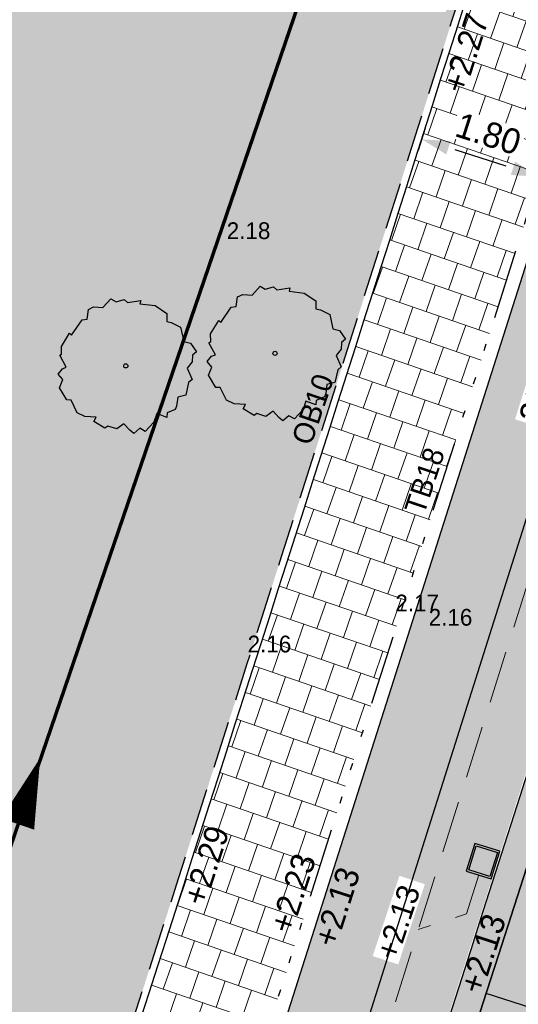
# Model space of a CAD drawing. Header units: metres. Extents: x 134157 to 138734, y 451157 to 455772.
# Tile 907 of 1056: x 136743 to 136750, y 454331 to 454345. Entities that reach past the tile are written whole.
import ezdxf

# ---------------------------------------------------------------- set-up
doc = ezdxf.new("R2010")
doc.units = ezdxf.units.M
doc.linetypes.add('HIDDEN__G5', pattern=[1.125, 0.75, -0.375])
doc.linetypes.add('TR18X20__G2', pattern=[2.5999999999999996, 1, -0.4, 0, -0.4, 0, -0.4, 0, -0.4])
doc.layers.add('-DR-alg-hulplijnen kantverharding asflast nieuwe fietsstraat', color=7, linetype='Continuous', true_color=0xff9429, plot=False)
for name, color, linetype in [('-DR-bs-rio-DWA Jutfaseweg', 253, 'Continuous'), ('-DR-bs-txt-hoogtemaat', 253, 'Continuous'), ('-DR-nw-gr-solitaire heester', 96, 'Continuous'), ('-DR-nw-maatvoering', 3, 'Continuous'), ('-DR-nw-rio-straatkolk parkeervak', 1, 'Continuous'), ('-DR-nw-txt-hoogtemaat', 2, 'Continuous'), ('-DR-nw-vh-band 10x20 ob', 2, 'HIDDEN__G5'), ('-DR-nw-vh-band 18-20x25', 2, 'TR18X20__G2'), ('-DR-nw-vh-kantverharding', 3, 'Continuous'), ('-DR-nw-vh-scheiding verhardingen', 1, 'Continuous'), ('-DR-nw-vh-txt-kantopsluitingen', 2, 'Continuous')]:
    doc.layers.add(name, color=color, linetype=linetype)
doc.layers.add('-DR-nw-gr-arc-beplanting grote vakken', color=7, linetype='Continuous', true_color=0xabceb2)
doc.layers.add('-DR-nw-gr-arc-gras', color=7, linetype='Continuous', true_color=0xb5d5a4)
for name, color, linetype, lineweight in [('-DR-nw-mk-taludmarkering', 252, 'Continuous', 0), ('-DR-nw-rio-HWA 125', 170, 'HIDDEN__G5', 13), ('-DR-nw-vh-arc-tegels 300x300x45', 253, 'Continuous', 9)]:
    doc.layers.add(name, color=color, linetype=linetype, lineweight=lineweight)
for name, color, linetype, lineweight, true_color in [('-DR-nw-vh-arc-asfalt fietsstraat rood', 7, 'Continuous', 9, 0xdfbfc7), ('-DR-nw-vh-arc-sbs df Drainflow', 7, 'Continuous', 9, 0xb9747c), ('-DR-nw-vh-arc-sbs kf bruinrood rabat halfsteens', 7, 'Continuous', 9, 0xb88485)]:
    doc.layers.add(name, color=color, linetype=linetype, lineweight=lineweight, true_color=true_color)
doc.styles.add('Drong', font='txt', dxfattribs={"height": 1.8})
doc.dimstyles.new('Drong', dxfattribs={"dimtxt": 1.8, "dimasz": 2.5, "dimexe": 0, "dimexo": 0, "dimgap": 0.9, "dimtad": 1, "dimzin": 0, "dimdsep": 46, "dimtxsty": 'Drong', "dimblk": 'dimblk-wit', "dimcen": 0, "dimse1": 1, "dimse2": 1, "dimclrd": 256, "dimclre": 1, "dimclrt": 7, "dimadec": 0, "dimazin": 0, "dimtfac": 1, "dimtmove": 0, "dimatfit": 3, "dimfxl": 1, "dimtolj": 1, "dimtzin": 0, "dimarcsym": 0})
pattern_1 = [(115.3356253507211, (136419.7180158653, 453326.2367068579), (-0.2236810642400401, -0.1059037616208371), [0.06, -0.187485]), (205.3356253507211, (136419.7180158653, 453326.2367068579), (0.1059037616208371, -0.22368106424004), [0.06, -0.187485])]

# ---------------------------------------------------------------- blocks, each defined once
blk = doc.blocks.new('dimblk-wit')
at = {"color": 7}
blk.add_line((2.842170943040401e-14, -0.3333333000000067), (-2.842170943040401e-14, 0.3333333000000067), dxfattribs=at)
blk.add_solid([(0, 0), (-0.7999999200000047, 0.1999999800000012), (-0.7999999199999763, -0.1999999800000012)], dxfattribs=at)
blk = doc.blocks.new('*D278')
at = {"layer": '-DR-nw-maatvoering', "lineweight": -2, "transparency": 16777216}
blk.add_line((136749.6225569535, 454342.6560349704), (136748.8888866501, 454342.8895063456), dxfattribs=at)
at = {"layer": 'Defpoints', "color": 0, "transparency": 16777216}
for p in [(136748.4124295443, 454343.0411263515), (136748.1814291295, 454342.3152208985), (136749.867902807, 454341.7781612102)]:
    blk.add_point(p, dxfattribs=at)
at = {"layer": '-DR-nw-maatvoering', "lineweight": -2, "transparency": 16777216, "xscale": 0.5, "yscale": 0.5, "zscale": 0.5}
for p, rotation in [((136748.4124295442, 454343.0411263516), 162.3476899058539), ((136750.0990140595, 454342.5044149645), 342.3476899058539)]:
    blk.add_blockref('dimblk-wit', p, dxfattribs=dict(at, rotation=rotation))
at = {"layer": '-DR-nw-maatvoering', "color": 7, "transparency": 16777216, "insert": (136749.3660078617, 454343.1193382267), "char_height": 0.36, "attachment_point": 5, "rotation": 342.34768990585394, "style": 'Drong', "bg_fill": 3, "box_fill_scale": 1.1, "bg_fill_color": 256, "bg_fill_true_color": 13158600, "bg_fill_transparency": 0}
blk.add_mtext('\\A1;1.80', dxfattribs=at)
blk = doc.blocks.new('*D480')
at = {"layer": '-DR-nw-maatvoering', "lineweight": -2, "transparency": 16777216}
blk.add_line((136745.6634949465, 454324.1625863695), (136755.3276601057, 454354.7677697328), dxfattribs=at)
at = {"layer": 'Defpoints', "color": 0, "transparency": 16777216}
for p in [(136755.4782168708, 454355.2445638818), (136756.1101057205, 454355.0450330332), (136746.0647845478, 454323.5115362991)]:
    blk.add_point(p, dxfattribs=at)
at = {"layer": '-DR-nw-maatvoering', "lineweight": -2, "transparency": 16777216, "xscale": 0.5, "yscale": 0.5, "zscale": 0.5}
for p, rotation in [((136755.4782168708, 454355.2445638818), 72.47550339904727), ((136745.5129381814, 454323.6857922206), 252.4755033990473)]:
    blk.add_blockref('dimblk-wit', p, dxfattribs=dict(at, rotation=rotation))
at = {"layer": '-DR-nw-maatvoering', "color": 7, "transparency": 16777216, "insert": (136750.1487647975, 454339.5746907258), "char_height": 0.36, "attachment_point": 5, "rotation": 72.47550339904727, "style": 'Drong', "bg_fill": 3, "box_fill_scale": 1.1, "bg_fill_color": 256, "bg_fill_true_color": 13158600, "bg_fill_transparency": 0}
blk.add_mtext('\\A1;33.10', dxfattribs=at)
blk = doc.blocks.new('*U596')
blk.add_lwpolyline([(0, 0, 0.4999999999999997, 0, 0), (0.9999045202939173, 0.01381847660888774, 0, 0, 0)], format="xyseb")
blk = doc.blocks.new('*U646')
at = {"layer": '-DR-nw-mk-taludmarkering', "flags": 128}
for points, const_width in [([(-3.489113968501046, 2.380878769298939), (-3.794879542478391, 1.428771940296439)], 0.1), ([(-2.917849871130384, 2.197419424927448), (-3.223615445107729, 1.245312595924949)], 0.1), ([(-2.346585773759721, 2.013960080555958), (-2.652351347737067, 1.061853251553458)], 0.1), ([(-1.775321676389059, 1.830500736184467), (-2.081087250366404, 0.8783939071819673)], 0.1), ([(-1.204057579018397, 1.647041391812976), (-1.509823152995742, 0.6949345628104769)], 0.1), ([(-3.417517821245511, 1.622674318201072), (-3.509247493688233, 1.337042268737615)], 0.1), ([(0.03057655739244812, 0.0952106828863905), (-3.968272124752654, 1.379426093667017)], 0.2), ([(-2.846253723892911, 1.439214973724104), (-2.937983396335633, 1.153582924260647)], 0.1), ([(-0.6327934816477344, 1.463582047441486), (-0.9385590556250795, 0.5114752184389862)], 0.1), ([(-2.27498962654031, 1.255755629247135), (-2.366719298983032, 0.970123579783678)], 0.1), ([(-0.06152938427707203, 1.280122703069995), (-0.3672949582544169, 0.3280158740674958)], 0.1), ([(-1.70372552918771, 1.072296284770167), (-1.795455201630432, 0.7866642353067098)], 0.1), ([(-1.13246143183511, 0.8888369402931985), (-1.224191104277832, 0.6032048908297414)], 0.1), ([(-0.5611973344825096, 0.7053775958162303), (-0.6529270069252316, 0.4197455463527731)], 0.1), ([(0.01006676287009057, 0.5219182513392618), (-0.08166290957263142, 0.2362862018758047)], 0.1)]:
    blk.add_lwpolyline(points, dxfattribs=dict(at, const_width=const_width))
at = {"layer": '-DR-nw-vh-scheiding verhardingen', "linetype": 'ByBlock', "flags": 128}
for points in [[(0.4586483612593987, 1.428160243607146), (-3.540200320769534, 2.712375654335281)], [(0, 0), (-3.998848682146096, 1.284215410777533)]]:
    blk.add_lwpolyline(points, dxfattribs=at)
blk = doc.blocks.new('Solitaire heester')
blk.add_lwpolyline([(-1.738422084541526, -4.390808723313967), (-2.165650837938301, -3.928363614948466), (-2.483742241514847, -4.006582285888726), (-2.464906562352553, -3.243960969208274), (-3.108512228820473, -3.265308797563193), (-3.941315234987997, -2.904578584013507), (-3.868064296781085, -2.452012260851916), (-4.359586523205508, -2.179992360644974), (-4.239036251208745, -1.822945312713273), (-3.950943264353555, -1.283816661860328), (-4.465961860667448, -0.924314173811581), (-4.503076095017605, -0.2488687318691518), (-4.693194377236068, -0.1051291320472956), (-4.52288920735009, 0.7919674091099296), (-4.165535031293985, 0.7508631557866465), (-4.408840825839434, 1.52244183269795), (-4.334976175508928, 2.133900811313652), (-3.641002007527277, 2.854190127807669), (-3.727257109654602, 3.148478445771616), (-3.088619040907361, 3.940484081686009), (-2.461086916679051, 3.914225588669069), (-2.205140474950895, 4.358141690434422), (-1.729077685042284, 4.197407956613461), (-1.539266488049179, 3.97422214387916), (-0.8928984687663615, 4.71058514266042), (-0.7661533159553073, 4.614758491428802), (-0.2489862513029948, 4.811378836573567), (0.8385356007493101, 4.576780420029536), (0.7504387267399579, 4.394391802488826), (2.044152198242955, 4.063660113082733), (2.201816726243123, 3.745261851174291), (2.885605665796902, 3.885625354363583), (3.186395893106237, 3.598453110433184), (3.366635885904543, 2.954233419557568), (4.159869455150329, 2.633380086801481), (4.070851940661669, 2.212653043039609), (4.434400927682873, 1.71867540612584), (4.306120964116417, 1.417271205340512), (4.763654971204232, 0.573362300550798), (4.517280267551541, 0.5504799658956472), (4.76739476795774, -0.5150800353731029), (4.517336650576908, -1.491315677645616), (3.976366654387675, -1.679899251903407), (4.022745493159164, -2.013757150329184), (3.932500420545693, -2.752268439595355), (3.0564445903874, -3.305015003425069), (3.102209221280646, -3.797765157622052), (2.654917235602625, -4.415726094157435), (2.345783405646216, -4.231802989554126), (1.876529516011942, -4.365050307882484), (1.329057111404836, -4.180206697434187), (0.6990696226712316, -4.789516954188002), (0.4057020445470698, -4.637433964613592), (-0.5083884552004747, -4.753073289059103), (-0.8481344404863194, -4.267132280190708), (-1.476280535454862, -4.399766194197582), (-1.738422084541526, -4.390808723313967)])
blk.add_circle((0, 0), 0.15)
blk = doc.blocks.new('*U660')
h = blk.add_hatch(color=256)
h.dxf.hatch_style = 1
h.paths.add_polyline_path([(-0.1740531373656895, 0.4606650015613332), (-0.2142826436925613, 0.4733682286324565), (-0.3223071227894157, 0.1312684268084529), (-0.2820776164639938, 0.1185651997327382)])
h.paths.add_polyline_path([(-0.0846542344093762, 0.4324356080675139), (-0.1293536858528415, 0.4465503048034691), (-0.2373781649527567, 0.1044505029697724), (-0.1926787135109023, 0.09033580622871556)])
h.paths.add_polyline_path([(0.004744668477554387, 0.4042062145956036), (-0.03995478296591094, 0.4183209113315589), (-0.147979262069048, 0.07622110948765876), (-0.1032798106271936, 0.06210641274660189)])
h.paths.add_polyline_path([(0.0896736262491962, 0.3773882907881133), (0.04944411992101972, 0.3900915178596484), (-0.05858035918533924, 0.04799171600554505), (-0.01835085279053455, 0.03528848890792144)])
for points in [[(0, 0), (0.1249621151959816, 0.395739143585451), (-0.2326334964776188, 0.5086567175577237), (-0.3575956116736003, 0.1129175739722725)], [(-0.01835085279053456, 0.03528848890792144), (-0.3223071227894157, 0.1312684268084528), (-0.2142826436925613, 0.4733682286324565), (0.08967362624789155, 0.3773882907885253)]]:
    blk.add_lwpolyline(points, close=True)

msp = doc.modelspace()

# ---------------------------------------------------------------- hatches: boundary and pattern name
at = {"layer": '-DR-nw-gr-arc-beplanting grote vakken'}
h = msp.add_hatch(color=256, dxfattribs=at)
h.dxf.hatch_style = 1
edge = h.paths.add_edge_path()
edge.add_line((136752.6980356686, 454356.9243841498), (136749.5852460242, 454358.2955703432))
edge.add_line((136749.5852460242, 454358.2955703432), (136747.9776230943, 454354.6728138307))
edge.add_line((136747.9776230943, 454354.6728138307), (136745.6116123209, 454355.6930802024))
edge.add_line((136745.6116123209, 454355.6930802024), (136734.2023354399, 454330.1356178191))
edge.add_line((136734.2023354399, 454330.1356178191), (136736.6163428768, 454329.0891847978))
edge.add_line((136736.6163428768, 454329.0891847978), (136736.876454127, 454329.689233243))
edge.add_line((136736.876454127, 454329.689233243), (136741.8456626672, 454327.5351621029))
edge.add_line((136741.8456626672, 454327.5351621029), (136741.5855513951, 454326.9351136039))
edge.add_line((136741.5855513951, 454326.9351136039), (136742.9625174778, 454326.3382211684))
edge.add_arc((132463.7408880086, 455704.5910048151), 4495.699999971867, 342.1472753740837, 342.4755033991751)
edge.add_line((136750.7877989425, 454350.8749071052), (136752.6980356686, 454356.9243841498))
at = {"layer": '-DR-nw-gr-arc-gras', "transparency": 33554687}
h = msp.add_hatch(dxfattribs=at)
h.set_pattern_fill('AGR-BOLLEN', color=256, scale=0.1, pattern_type=2)
h.set_pattern_definition(pattern_1)
edge = h.paths.add_edge_path()
edge.add_arc((-7000776.809524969, 3043164.567559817), 7592527.997363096, 340.0567505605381, 340.0572256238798)
edge.add_line((136455.7815594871, 453494.2542758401), (136455.1236032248, 453494.4934109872))
edge.add_arc((380495.2223584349, 364992.5484406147), 259592.3035530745, 160.0666568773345, 160.0804453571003)
edge.add_line((136433.832290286, 453435.7615323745), (136433.813485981, 453435.768343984))
edge.add_line((136433.813485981, 453435.768343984), (136432.1794965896, 453431.2550945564))
edge.add_line((136432.1794965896, 453431.2550945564), (136432.198303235, 453431.2482893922))
edge.add_line((136432.198303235, 453431.2482893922), (136431.6776287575, 453429.8696050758))
edge.add_line((136431.6776287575, 453429.8696050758), (136432.3363505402, 453429.6312341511))
edge.add_line((136432.3363505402, 453429.6312341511), (136434.3092713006, 453435.0765756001))
h = msp.add_hatch(dxfattribs=at)
h.set_pattern_fill('AGR-BOLLEN', color=256, scale=0.1, pattern_type=2)
h.set_pattern_definition(pattern_1)
edge = h.paths.add_edge_path()
edge.add_line((136644.2753070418, 454017.4218487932), (136643.9350728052, 454016.4814706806))
edge.add_line((136643.9350728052, 454016.4814706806), (136643.8839339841, 454016.3403207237))
edge.add_line((136643.8839339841, 454016.3403207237), (136644.542212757, 454016.1016536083))
edge.add_arc((1711333.983143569, -116117.4265426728), 1674723.581774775, 160.0956720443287, 160.096657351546, ccw=False)
edge.add_line((136654.3469492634, 454043.1812754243), (136653.6888597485, 454043.419891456))
edge.add_line((136653.6888597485, 454043.419891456), (136653.6378049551, 454043.2789838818))
edge.add_line((136653.6378049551, 454043.2789838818), (136653.2975354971, 454042.3386559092))
edge.add_line((136653.2975354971, 454042.3386559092), (136644.2753070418, 454017.4218487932))
h = msp.add_hatch(dxfattribs=at)
h.set_pattern_fill('AGR-BOLLEN', color=256, scale=0.1, pattern_type=2)
h.set_pattern_definition(pattern_1)
h.paths.add_polyline_path([(136767.0671029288, 454353.6105987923), (136793.6153252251, 454437.6854462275, -0.4133423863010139), (136794.8671885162, 454438.3388126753), (136795.1654635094, 454439.2932926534, 0.4133423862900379), (136792.6617369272, 454437.9865597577), (136766.1238969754, 454353.9445918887), (136752.3015713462, 454318.8078778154, -0.00463030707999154), (136725.9012828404, 454239.6212513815), (136726.8466477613, 454239.2952357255, 0.004628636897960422), (136753.2435519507, 454318.4707698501)])
at = {"layer": '-DR-nw-vh-arc-asfalt fietsstraat rood', "transparency": 33554687}
h = msp.add_hatch(color=256, dxfattribs=at)
h.dxf.hatch_style = 1
edge = h.paths.add_edge_path()
edge.add_line((136621.1191711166, 453955.2346702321), (136699.219600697, 454170.9217985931))
edge.add_arc((132463.7408879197, 455704.5910048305), 4504.600000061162, 340.0946501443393, 342.4755033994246)
edge.add_line((136759.2747347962, 454348.1949966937), (136783.3161431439, 454424.331082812))
edge.add_line((136783.3161431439, 454424.331082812), (136779.3110722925, 454425.5957596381))
edge.add_line((136779.3110722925, 454425.5957596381), (136755.2696639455, 454349.4596735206))
edge.add_arc((132463.7408877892, 455704.5910048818), 4500.400000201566, 340.09465014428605, 342.4755033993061, ccw=False)
edge.add_line((136695.2705240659, 454172.3517614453), (136617.1700944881, 453956.6646330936))
edge.add_line((136617.1700944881, 453956.6646330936), (136621.1191711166, 453955.2346702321))
at = {"layer": '-DR-nw-vh-arc-sbs df Drainflow'}
h = msp.add_hatch(dxfattribs=at)
h.set_pattern_fill('AVH-SBS_KEIFORMAAT_ELLEBOOG_01', color=256, scale=3, angle=72, pattern_type=2)
h.set_pattern_definition([(72, (0, 0), (-0.3780220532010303, -0.1926118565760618), [0.8999999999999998, -0.3]), (162, (0.1854101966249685, 0.5706339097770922), (-0.3780220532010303, -0.1926118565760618), [0.8999999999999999, -0.3]), (72, (-0.04995337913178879, 0.3316695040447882), (-0.3780220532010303, -0.1926118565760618), [0, -1.2]), (72, (-0.05355420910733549, 0.8059974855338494), (-0.3780220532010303, -0.1926118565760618), [0, -1.2])])
edge = h.paths.add_edge_path()
edge.add_arc((136756.2422608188, 454355.5283272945), 0.4999999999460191, 252.4698492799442, 341.3111702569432)
edge.add_line((136756.7158972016, 454355.3681131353), (136754.8882286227, 454349.5801189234))
edge.add_line((136754.8882286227, 454349.5801189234), (136746.3791741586, 454322.9271514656))
edge.add_arc((136745.8926069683, 454323.0422704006), 0.4999999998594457, 346.6889234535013, 432.0939122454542)
edge.add_line((136746.0463358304, 454323.5180512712), (136744.7111976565, 454323.9494458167))
edge.add_arc((136744.8034349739, 454324.2349143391), 0.2999999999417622, 162.3290413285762, 252.09391222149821, ccw=False)
edge.add_line((136744.517590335, 454324.3259793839), (136754.3786179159, 454355.278820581))
edge.add_arc((136754.6644625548, 454355.1877555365), 0.299999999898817, 72.46984926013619, 162.3290413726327, ccw=False)
edge.add_line((136754.7548248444, 454355.4738231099), (136756.091657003, 454355.0515480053))
at = {"layer": '-DR-nw-vh-arc-sbs kf bruinrood rabat halfsteens', "transparency": 33554687}
h = msp.add_hatch(color=256, dxfattribs=at)
h.dxf.hatch_style = 1
edge = h.paths.add_edge_path()
edge.add_line((136746.2296702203, 454322.4588592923), (136745.922385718, 454321.5071560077))
edge.add_arc((136852.589106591, 454286.83392829), 112.1606974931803, 161.992659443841, 162.221715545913)
edge.add_line((136745.7846224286, 454321.0804496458), (136741.4053069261, 454307.5988363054))
edge.add_line((136741.4053069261, 454307.5988363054), (136741.7814691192, 454307.4621825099))
edge.add_arc((132463.7408880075, 455704.591004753), 4500.39999995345, 341.9139209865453, 342.4755033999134)
edge.add_line((136755.2696639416, 454349.459673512), (136757.3864622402, 454356.1633048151))
edge.add_line((136757.3864622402, 454356.1633048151), (136757.0050269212, 454356.283750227))
edge.add_line((136757.0050269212, 454356.283750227), (136756.8544701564, 454355.8069560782))
edge.add_line((136756.8544701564, 454355.8069560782), (136754.8882286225, 454349.5801189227))
edge.add_arc((132470.6715549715, 455702.3904558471), 4492.728382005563, 342.11261504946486, 342.4756500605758, ccw=False)
edge.add_arc((136745.7538572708, 454322.612488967), 0.5000000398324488, 342.1058579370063, 342.48242538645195, ccw=False)
h = msp.add_hatch(color=256, dxfattribs=at)
h.dxf.hatch_style = 1
h.paths.add_polyline_path([(136759.6561701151, 454348.0745512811), (136761.7729684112, 454354.7781825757), (136761.391533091, 454354.8986279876), (136759.2747347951, 454348.1949966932, -0.002457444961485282), (136745.7343776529, 454306.0371394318), (136746.110844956, 454305.9014211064, 0.002458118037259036)])
at = {"layer": '-DR-nw-vh-arc-tegels 300x300x45'}
h = msp.add_hatch(dxfattribs=at)
h.set_pattern_fill('AVH-TEGEL_200X200_HALFST', color=256, scale=2, angle=71, pattern_type=2)
h.set_pattern_definition([(71, (0, 0), (-0.05887645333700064, 0.443321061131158), [0.4, -0.4]), (161, (0, 0), (-0.1302272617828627, -0.3782074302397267), [])])
h.paths.add_polyline_path([(136754.4760110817, 454356.2433983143), (136752.7590652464, 454356.7855564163), (136750.8831577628, 454350.8447957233, -0.001438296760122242), (136743.0239008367, 454326.2026212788), (136744.7321706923, 454325.658396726)])

# ---------------------------------------------------------------- linework, layer by layer
at = {"layer": '-DR-alg-hulplijnen kantverharding asflast nieuwe fietsstraat'}
for points in [[(136782.1872382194, 454454.7183996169), (136782.7811478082, 454444.4882891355, -0.09121424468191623), (136782.1101864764, 454439.1022242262), (136779.3721577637, 454430.4312351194, 0.08061157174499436), (136779.1407305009, 454428.8462188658), (136779.1650810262, 454427.3139419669, -0.08061157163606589), (136778.9336537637, 454425.7289257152), (136779.3110722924, 454425.595759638), (136755.2696639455, 454349.4596735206, -0.01038880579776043), (136695.2705240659, 454172.3517614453), (136617.170094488, 453956.6646330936), (136616.793991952, 453956.8008200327, -0.01664357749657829), (136615.5574884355, 453953.711278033), (136612.5988155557, 453946.9774368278)], [(136795.3186191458, 454446.8927752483, -0.1133395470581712), (136791.4409132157, 454440.3456031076), (136791.3770963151, 454440.278100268, 0.1125669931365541), (136788.0051475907, 454434.5237714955), (136786.0472758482, 454428.3234404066, -0.08061157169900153), (136785.3264985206, 454426.8929456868), (136784.4183557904, 454425.6411321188, 0.08061144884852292), (136783.6975791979, 454424.2106397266), (136783.3161431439, 454424.331082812), (136759.2747347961, 454348.1949966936, -0.01038880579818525), (136699.219600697, 454170.9217985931), (136621.1191711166, 453955.2346702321), (136621.4952736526, 453955.0984832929, 0.01664357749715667), (136620.467022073, 453951.9335331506), (136618.8898399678, 453946.4661328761, -0.01664357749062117)]]:
    msp.add_lwpolyline(points, format="xyb", dxfattribs=at)
at = {"layer": '-DR-bs-rio-DWA Jutfaseweg', "const_width": 0.05, "flags": 128}
msp.add_lwpolyline([(136736.398, 454314.9960000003), (136747.4682717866, 454347.3801283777)], dxfattribs=at)
at = {"layer": '-DR-nw-rio-HWA 125', "flags": 128}
msp.add_lwpolyline([(136743.6213556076, 454316.7469264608), (136756.6752977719, 454357.9972481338)], dxfattribs=at)
at = {"layer": '-DR-nw-vh-band 10x20 ob', "ltscale": 0.9}
msp.add_lwpolyline([(136752.6980356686, 454356.9243841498), (136749.5852460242, 454358.2955703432), (136747.9776230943, 454354.6728138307), (136745.6116123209, 454355.6930802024), (136734.2023354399, 454330.1356178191), (136736.6163428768, 454329.0891847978), (136736.876454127, 454329.689233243), (136741.8456626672, 454327.5351621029), (136741.5855513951, 454326.9351136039), (136742.9625174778, 454326.3382211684, 0.001432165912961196), (136750.7877989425, 454350.8749071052)], format="xyb", close=True, dxfattribs=at)
at = {"layer": '-DR-nw-vh-band 18-20x25'}
msp.add_lwpolyline([(136745.9848662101, 454323.327731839), (136744.1758737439, 454323.9122327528), (136754.3394573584, 454355.8147689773), (136756.151799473, 454355.2422910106)], dxfattribs=at)
at = {"layer": '-DR-nw-vh-kantverharding'}
for points in [[(136616.7939919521, 453956.8008200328), (136617.1700944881, 453956.6646330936), (136695.2705240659, 454172.3517614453, 0.01038880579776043), (136755.2696639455, 454349.4596735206), (136779.3110722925, 454425.5957596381)], [(136783.8943779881, 454424.7310660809, 0.4472010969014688), (136784.2009176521, 454424.0516779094), (136785.5093855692, 454423.6384508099, -0.4142026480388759), (136785.7051173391, 454423.2620436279), (136774.1273234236, 454386.5966410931, -0.4142135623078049), (136773.7509128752, 454386.4008986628), (136772.4158892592, 454386.8224576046, 0.4142135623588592), (136771.7885383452, 454386.4962202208), (136771.2164226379, 454384.6844024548, 0.414213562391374), (136771.5426600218, 454384.0570515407), (136772.8776836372, 454383.635492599, -0.414213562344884), (136773.0734260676, 454383.2590820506), (136764.8078596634, 454357.0830832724, -0.4142135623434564), (136764.431449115, 454356.8873408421), (136763.0964254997, 454357.3088997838, 0.4142135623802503), (136762.4690745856, 454356.9826623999), (136759.6561701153, 454348.0745512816, -0.01038880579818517), (136699.5957032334, 454170.7856116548), (136621.4952736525, 453955.0984832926, 0.01664357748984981), (136620.467022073, 453951.9335331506), (136618.8898399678, 453946.4661328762, -0.01664357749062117)], [(136621.4952736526, 453955.098483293), (136621.1191711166, 453955.2346702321), (136699.219600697, 454170.9217985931, 0.01038880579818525), (136759.2747347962, 454348.1949966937), (136783.3161431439, 454424.331082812)], [(136742.7301961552, 454311.6622555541, 0.0001611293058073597), (136743.6270738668, 454314.420426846, 0.4146659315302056), (136743.3052598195, 454315.0506711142), (136741.9741800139, 454315.4807543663, -0.4146139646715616), (136741.7810751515, 454315.858850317, 0.000300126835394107), (136743.4451750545, 454320.995668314, -0.4141648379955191), (136743.8228655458, 454321.1888520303), (136745.1551109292, 454320.7583921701, 0.4142169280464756), (136745.7846224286, 454321.0804496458, 0.0001055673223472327), (136746.3684544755, 454322.8887479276, 0.4140865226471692), (136746.0463358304, 454323.5180512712), (136744.7111976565, 454323.9494458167, -0.4130121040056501), (136744.5175903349, 454324.3259793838), (136754.3786179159, 454355.2788205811, -0.4134939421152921)], [(136743.6270738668, 454314.420426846, 0.0020510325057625), (136754.8880365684, 454349.5795107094)]]:
    msp.add_lwpolyline(points, format="xyb", dxfattribs=at)
msp.add_lwpolyline([(136752.8203886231, 454356.9797597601), (136749.534292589, 454358.4272875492), (136747.9263553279, 454354.8038226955), (136745.5605460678, 454355.8240021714), (136734.069812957, 454330.0840729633), (136736.6683210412, 454328.9576619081), (136736.9284322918, 454329.5577103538), (136741.7141397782, 454327.4831839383), (136741.4540285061, 454326.8831354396), (136743.0239008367, 454326.2026212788, 0.00143829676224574), (136750.8831577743, 454350.8447957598)], format="xyb", close=True, dxfattribs=at)

# ---------------------------------------------------------------- block references
at = {"layer": '-DR-bs-rio-DWA Jutfaseweg', "rotation": 70.33562535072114}
msp.add_blockref('*U596', (136742.6234243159, 454333.2361782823), dxfattribs=at)
at = {"layer": '-DR-nw-gr-solitaire heester', "xscale": 0.2, "yscale": 0.2, "zscale": 0.2, "rotation": 70.17551579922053}
for p in [(136746.3091205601, 454339.9769344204), (136744.1731826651, 454339.796955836)]:
    msp.add_blockref('Solitaire heester', p, dxfattribs=at)
at = {"layer": '-DR-nw-mk-taludmarkering'}
msp.add_blockref('*U646', (136752.8764127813, 454328.0963227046), dxfattribs=at)

# ---------------------------------------------------------------- texts
at = {"layer": '-DR-bs-txt-hoogtemaat', "color": 253, "char_height": 0.24, "attachment_point": 7, "style": 'Drong'}
for s, insert in [('2.18', (136745.619, 454341.609, 2.175)), ('2.17', (136748.034, 454336.281, 2.165)), ('2.16', (136748.512, 454336.0729999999, 2.156)), ('2.16', (136745.918, 454335.69, 2.162))]:
    msp.add_mtext(s, dxfattribs=dict(at, insert=insert))
at = {"layer": '-DR-nw-vh-txt-kantopsluitingen', "style": 'Drong'}
for s, height, rotation, p in [('OB10', 0.2999999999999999, 71.13960222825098, (136746.8255352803, 454338.6422027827)), ('TB18', 0.3, 71.47206192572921, (136748.4425718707, 454337.6504724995))]:
    msp.add_text(s, height=height, rotation=rotation, dxfattribs=at).set_placement(p)

# ---------------------------------------------------------------- next in the draw order: texts
at = {"layer": '-DR-nw-txt-hoogtemaat', "insert": (136747.7504276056, 454331.3657003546), "char_height": 0.32, "width": 1.147889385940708, "attachment_point": 1, "rotation": 71.58893755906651, "style": 'Drong', "bg_fill": 3, "box_fill_scale": 1.1, "bg_fill_color": 256, "bg_fill_transparency": 0}
msp.add_mtext('+2.13', dxfattribs=at)

# ---------------------------------------------------------------- next in the draw order: dimensions: what is measured, and where the dimension line sits
at = {"layer": '-DR-nw-maatvoering'}
dim = msp.add_linear_dim(base=(136748.4124295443, 454343.0411263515), p1=(136749.867902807, 454341.7781612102), p2=(136748.1814291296, 454342.3152208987), angle=342.3476899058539, dimstyle='Drong', override={"dimrnd": 0.1, "dimtfill": 1}, dxfattribs=at)
dim.commit()
dim.dimension.update_dxf_attribs({"geometry": '*D278', "text_midpoint": (136749.3660078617, 454343.1193382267)})

# ---------------------------------------------------------------- next in the draw order: dimensions: what is measured, and where the dimension line sits
dim = msp.add_linear_dim(base=(136755.4782168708, 454355.2445638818), p1=(136746.0647845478, 454323.511536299), p2=(136756.1101057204, 454355.0450330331), angle=252.4755033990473, dimstyle='Drong', override={"dimrnd": 0.1, "dimtfill": 1}, dxfattribs=at)
dim.commit()
dim.dimension.update_dxf_attribs({"geometry": '*D480', "text_midpoint": (136750.1487647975, 454339.5746907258)})

# ---------------------------------------------------------------- next in the draw order: linework, layer by layer
at = {"layer": '-DR-alg-hulplijnen kantverharding asflast nieuwe fietsstraat'}
for points in [[(136782.1872382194, 454454.7183996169), (136782.7811478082, 454444.4882891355, -0.09121424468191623), (136782.1101864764, 454439.1022242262), (136779.3721577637, 454430.4312351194, 0.08061157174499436), (136779.1407305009, 454428.8462188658), (136779.1650810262, 454427.3139419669, -0.08061157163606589), (136778.9336537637, 454425.7289257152), (136779.3110722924, 454425.595759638), (136755.2696639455, 454349.4596735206, -0.01038880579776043), (136695.2705240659, 454172.3517614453), (136617.170094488, 453956.6646330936), (136616.793991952, 453956.8008200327, -0.01664357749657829), (136615.5574884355, 453953.711278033), (136612.5988155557, 453946.9774368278)], [(136795.3186191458, 454446.8927752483, -0.1133395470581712), (136791.4409132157, 454440.3456031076), (136791.3770963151, 454440.278100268, 0.1125669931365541), (136788.0051475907, 454434.5237714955), (136786.0472758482, 454428.3234404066, -0.08061157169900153), (136785.3264985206, 454426.8929456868), (136784.4183557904, 454425.6411321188, 0.08061144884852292), (136783.6975791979, 454424.2106397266), (136783.3161431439, 454424.331082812), (136759.2747347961, 454348.1949966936, -0.01038880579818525), (136699.219600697, 454170.9217985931), (136621.1191711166, 453955.2346702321), (136621.4952736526, 453955.0984832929, 0.01664357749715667), (136620.467022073, 453951.9335331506), (136618.8898399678, 453946.4661328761, -0.01664357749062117)]]:
    msp.add_lwpolyline(points, format="xyb", dxfattribs=at)
at = {"layer": '-DR-nw-rio-HWA 125', "flags": 128}
msp.add_lwpolyline([(136749.2276502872, 454332.5062737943), (136749.0517077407, 454331.9490861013), (136748.3619343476, 454331.7251965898)], dxfattribs=at)

# ---------------------------------------------------------------- next in the draw order: block references
at = {"layer": '-DR-nw-rio-straatkolk parkeervak'}
msp.add_blockref('*U660', (136749.406448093, 454332.4498150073), dxfattribs=at)

# ---------------------------------------------------------------- next in the draw order: texts
at = {"layer": '-DR-nw-txt-hoogtemaat', "style": 'Drong'}
for s, p in [('+2.27', (136749.0240821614, 454343.6773959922)), ('+2.29', (136745.3055686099, 454332.0430773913, 2.16036506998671)), ('+2.23', (136746.5475291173, 454331.6455737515, 2.16036506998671)), ('+2.13', (136747.1797616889, 454331.4492945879)), ('+2.13', (136749.2692847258, 454330.7805188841))]:
    msp.add_text(s, height=0.34, rotation=72, dxfattribs=at).set_placement(p)

doc.saveas('drawing.dxf')
